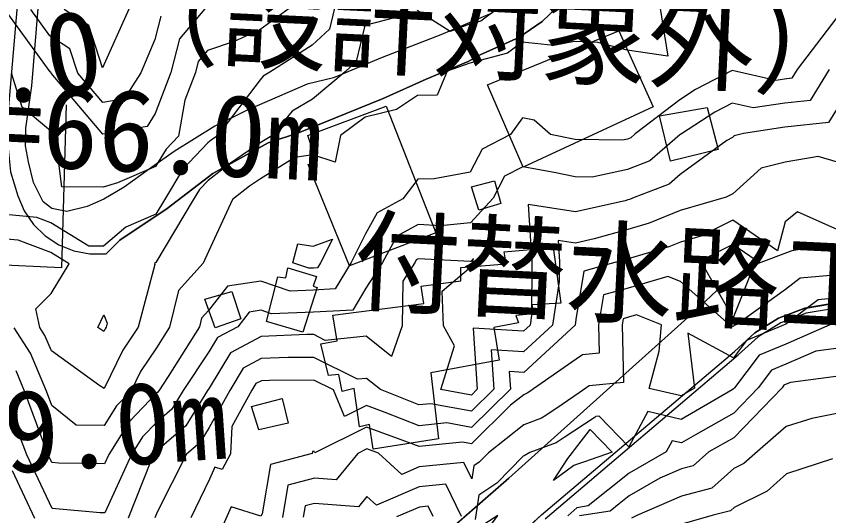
# Model space of a CAD drawing. Extents: x 42655 to 43811, y -141820 to -141156.
# Drawn here: x 43456.2 to 43535, y -141485.6 to -141437.2 of the extents above; entities that cross this region are included whole.
import ezdxf

# ---------------------------------------------------------------- set-up
doc = ezdxf.new("R2010")
doc.units = 0
for name, color, linetype in [('D-STR-HTXT', 7, 'Continuous'), ('ZE_HICN', 7, 'Continuous'), ('ZE_LWCN', 7, 'Continuous'), ('地形', 7, 'Continuous'), ('現況道路ﾊｯﾁ', 7, 'Continuous'), ('追加____', 7, 'Continuous')]:
    doc.layers.add(name, color=color, linetype=linetype)

msp = doc.modelspace()

# ---------------------------------------------------------------- linework, layer by layer
at = {"layer": 'D-STR-HTXT'}
msp.add_line((43460.61, -141461.583), (43394.093, -141458.563), dxfattribs=at)
at = {"layer": 'ZE_HICN'}
for points in [[(43474.526, -141436.499), (43472.063, -141439.405), (43471.233, -141442.677), (43469.707, -141446.65), (43468.916, -141447.886), (43464.628, -141448.656), (43459.615, -141442.732), (43459.586, -141442.642), (43459.511, -141442.594), (43455.143, -141436.59)], [(43535.809, -141437.344), (43531.962, -141442.389), (43531.44, -141443.229), (43530.749, -141443.302), (43529.895, -141443.435), (43525.657, -141442.482), (43522.121, -141444.305), (43520.582, -141445.303), (43516.269, -141448.626), (43515.826, -141449.009), (43515.512, -141449.131), (43515.013, -141449.238), (43510.424, -141449.162), (43508.047, -141448.665), (43506.458, -141447.303), (43505.326, -141447.062), (43504.154, -141448.684), (43501.4, -141450.087), (43500.263, -141452.331), (43496.764, -141452.961), (43495.178, -141452.993), (43493.716, -141454.896), (43491.221, -141456.259), (43490.115, -141458.311), (43488.708, -141461.082), (43487.155, -141463.637), (43485.052, -141463.753), (43482.799, -141463.839), (43479.96, -141462.896), (43476.722, -141463.378), (43474.885, -141465.718), (43474.2, -141466.479), (43473.991, -141467.315), (43470.972, -141472.105), (43470.047, -141473.496), (43469.956, -141473.644), (43469.835, -141473.748), (43467.204, -141476.47), (43465.193, -141479.682), (43464.779, -141480.584), (43460.366, -141480.523), (43459.69, -141480.461), (43459.331, -141479.709), (43459.038, -141478.929), (43457.04, -141473.557), (43456.209, -141471.564)], [(43525.771, -141466.478), (43527.998, -141460.896), (43525.737, -141459.342), (43522.576, -141460.922), (43525.771, -141466.478)], [(43535.927, -141462.282), (43532.268, -141462.604), (43530.846, -141463.678), (43526.107, -141467.068), (43525.858, -141467.171), (43525.775, -141467.282), (43525.387, -141467.071), (43520.666, -141462.903), (43519.437, -141462.422), (43515.581, -141463.556), (43513.183, -141464.221), (43512.71, -141467.131), (43512.773, -141469.857), (43511.139, -141470.016), (43510.525, -141470.447), (43506.398, -141473.324), (43506.043, -141473.571), (43505.791, -141473.736), (43505.723, -141473.78), (43505.453, -141473.881), (43504.169, -141474.896), (43500.387, -141478.635), (43499.523, -141478.473), (43495.301, -141478.913), (43494.526, -141478.606), (43490.203, -141477.039), (43485.185, -141479.517), (43485.126, -141479.378), (43484.954, -141479.379), (43484.935, -141479.588), (43480.895, -141480.638), (43480.067, -141485.431), (43479.955, -141485.638), (43477.083, -141484.732), (43476.038, -141487.067)], [(43535.991, -141475.682), (43533.375, -141476.187), (43530.909, -141476.969), (43528.111, -141479.384), (43526.797, -141480.552), (43525.84, -141481.02), (43523.684, -141482.945), (43520.764, -141483.722), (43516.43, -141485.602), (43515.887, -141485.847)]]:
    msp.add_lwpolyline(points, dxfattribs=at)
at = {"layer": 'ZE_LWCN'}
for points in [[(43487.085, -141436.439), (43486.612, -141438.475), (43484.94, -141440.026), (43480.829, -141442.631), (43480.175, -141443.009), (43479.868, -141443.381), (43475.74, -141448.818), (43475.14, -141449.224), (43474.808, -141449.479), (43472.381, -141452.043), (43470.59, -141455.005), (43469.753, -141456.41), (43466.843, -141457.654), (43464.679, -141459.494), (43463.26, -141459.484), (43459.58, -141457.227), (43458.215, -141456.715), (43454.488, -141456.347)], [(43482.697, -141436.46), (43479.845, -141438.543), (43477.375, -141439.651), (43474.766, -141440.548), (43473.884, -141441.59), (43473.611, -141442.666), (43472.582, -141445.343), (43471.948, -141448.836), (43470.757, -141450.094), (43469.731, -141451.79), (43466.038, -141453.346), (43464.652, -141453.769), (43460.642, -141453.747), (43460.035, -141448.893), (43459.538, -141448.314), (43456.814, -141446.032), (43455.754, -141442.75)], [(43518.653, -141436.29), (43519.432, -141441.079), (43515.471, -141440.513), (43512.619, -141439.769), (43510.379, -141439.667), (43508.364, -141440.058), (43505.291, -141439.737), (43503.883, -141440.81), (43500.213, -141441.751), (43498.036, -141442.55), (43497.039, -141444.855), (43495.139, -141444.896), (43493.093, -141446.249), (43490.061, -141446.999), (43487.659, -141448.762), (43487.144, -141451.368), (43484.99, -141450.661), (43483.237, -141450.908), (43479.913, -141452.977), (43478.862, -141453.689), (43477.186, -141454.974), (43474.858, -141460.018), (43474.35, -141461.15), (43471.965, -141463.799), (43471.084, -141467.328), (43469.814, -141469.343), (43468.271, -141471.622), (43467.358, -141473.509), (43465.95, -141474.965), (43464.762, -141476.863), (43462.033, -141476.839), (43459.664, -141474.927), (43459.151, -141473.547), (43457.61, -141469.85), (43456.019, -141467.4)], [(43470.242, -141437.221), (43469.673, -141439.465), (43468.308, -141442.691), (43466.691, -141445.217), (43464.614, -141445.59), (43462.184, -141442.72), (43461.432, -141440.384), (43459.495, -141439.132), (43457.637, -141436.579)], [(43467.152, -141436.534), (43464.598, -141442.222), (43463.278, -141438.126), (43460.861, -141436.563)], [(43503.066, -141436.363), (43501.299, -141437.71), (43500.195, -141437.993), (43498.296, -141438.69), (43495.1, -141436.648)], [(43494.666, -141436.932), (43490.019, -141438.106), (43489.209, -141441.591), (43488.125, -141442.597), (43484.965, -141445.267), (43483.002, -141446.401), (43481.024, -141448.793), (43479.897, -141449.495), (43477.001, -141451.457), (43474.826, -141453.126), (43474.006, -141453.991), (43473.401, -141454.992), (43469.775, -141461.078), (43469.718, -141461.103), (43469.636, -141461.172), (43469.683, -141461.285), (43468.057, -141467.343), (43466.554, -141469.563), (43464.745, -141473.299), (43464.319, -141473.009), (43459.639, -141469.642), (43459.012, -141468.137), (43458.526, -141467.388), (43458.117, -141465.57), (43459.613, -141464.076), (43461.373, -141461.212), (43459.594, -141460.121), (43456.408, -141458.924), (43454.499, -141458.736)], [(43535.084, -141442.374), (43533.223, -141445.368), (43530.76, -141445.627), (43527.714, -141446.102), (43525.672, -141445.643), (43523.968, -141446.521), (43520.757, -141448.605), (43520.599, -141448.721), (43517.687, -141451.242), (43515.526, -141452.08), (43512.089, -141452.814), (43510.441, -141452.787), (43508.404, -141452.361), (43505.349, -141451.797), (43503.577, -141452.699), (43502.486, -141454.854), (43500.286, -141457.232), (43497.384, -141457.525), (43495.199, -141457.407), (43493.123, -141458.541), (43491.761, -141461.068), (43490.14, -141463.579), (43488.861, -141465.683), (43485.062, -141465.893), (43480.993, -141466.049), (43479.973, -141465.71), (43478.811, -141465.883), (43477.701, -141467.297), (43475.75, -141468.338), (43474.904, -141469.74), (43472.413, -141473.485), (43471.317, -141475.276), (43469.848, -141476.536), (43468.458, -141477.974), (43467.396, -141479.671), (43464.802, -141485.325), (43464.364, -141485.319), (43459.711, -141484.895), (43457.237, -141479.719), (43455.219, -141474.348)], [(43535.851, -141446.148), (43535.006, -141447.507), (43530.771, -141447.953), (43526.765, -141448.577), (43525.869, -141448.801), (43525.688, -141448.963), (43525.141, -141449.248), (43520.617, -141452.548), (43519.548, -141453.474), (43516.156, -141454.79), (43515.692, -141454.976), (43515.54, -141455.021), (43515.297, -141455.089), (43510.457, -141456.152), (43505.883, -141455.465), (43506.222, -141460.999), (43506.202, -141466.211), (43506.055, -141467.163), (43505.424, -141467.742), (43500.543, -141467.441), (43500.94, -141473.35), (43500.365, -141473.918), (43497.408, -141473.366), (43498.736, -141469.144), (43497.679, -141467.202), (43497.542, -141463.842), (43500.306, -141461.501), (43500.475, -141461.232), (43500.463, -141461.027), (43500.57, -141460.702), (43500.304, -141460.99), (43500.275, -141460.993), (43495.214, -141460.72), (43495.026, -141460.823), (43494.902, -141461.053), (43493.728, -141462.871), (43493.646, -141467.222), (43492.613, -141470.184), (43490.162, -141468.218), (43486.199, -141468.618), (43485.073, -141468.057), (43484.416, -141468.06), (43479.985, -141468.231), (43476.992, -141469.828), (43474.921, -141473.262), (43474.78, -141473.474), (43472.678, -141476.909), (43469.861, -141479.325), (43469.712, -141479.479), (43469.599, -141479.661), (43469.262, -141480.395), (43467.091, -141485.835)], [(43535.876, -141451.369), (43533.997, -141450.815), (43530.787, -141451.355), (43528.48, -141451.933), (43525.714, -141454.417), (43525.079, -141454.747), (43520.633, -141456.05), (43517.601, -141457.266), (43515.554, -141457.874), (43512.268, -141458.793), (43510.472, -141459.188), (43508.774, -141458.933), (43508.9, -141460.987), (43508.893, -141462.921), (43508.238, -141467.152), (43505.433, -141469.73), (43502.289, -141469.536), (43502.545, -141473.342), (43500.373, -141475.49), (43496.422, -141474.753), (43495.281, -141474.872), (43491.546, -141473.394), (43490.181, -141472.299), (43489.339, -141472.384), (43485.083, -141470.266), (43482.603, -141470.278), (43479.995, -141470.378), (43478.234, -141471.318), (43476.94, -141473.463), (43474.939, -141477.071), (43474.039, -141478.542), (43472.752, -141479.646), (43469.889, -141485.25), (43469.661, -141485.823)], [(43535.907, -141457.901), (43532.001, -141456.157), (43530.815, -141457.141), (43530.049, -141459.943), (43525.726, -141456.972), (43522.627, -141458.521), (43520.648, -141459.1), (43519.511, -141459.557), (43515.567, -141460.727), (43514.738, -141460.959), (43511.266, -141461.922), (43510.507, -141466.594), (43510.422, -141467.142), (43505.443, -141471.718), (43504.036, -141471.631), (43504.15, -141473.334), (43500.38, -141477.062), (43497.973, -141476.613), (43495.291, -141476.892), (43492.017, -141475.597), (43490.193, -141474.936), (43488.076, -141475.981), (43486.984, -141473.416), (43485.094, -141472.475), (43480.79, -141472.495), (43480.006, -141472.525), (43479.476, -141472.808), (43479.087, -141473.453), (43477.148, -141476.949), (43476.999, -141479.626), (43476.193, -141481.125), (43475.48, -141480.9), (43474.963, -141482.056), (43473.153, -141485.807)], [(43484.606, -141461.63), (43483.038, -141461.109), (43483.524, -141459.281), (43485.032, -141459.492), (43486.908, -141458.815), (43485.75, -141461.096), (43485.449, -141461.591), (43485.042, -141461.613), (43484.606, -141461.63)], [(43535.938, -141464.507), (43533.996, -141464.678), (43530.862, -141467.045), (43527.065, -141468.618), (43525.789, -141470.318), (43521.377, -141467.923), (43522.016, -141473.25), (43520.718, -141474.006), (43517.605, -141473.271), (43518.578, -141469.671), (43518.824, -141467.102), (43516.39, -141466.149), (43515.594, -141466.383), (43515.099, -141466.52), (43515.002, -141467.12), (43515.131, -141472.686), (43511.794, -141473.009), (43510.807, -141473.703), (43509.16, -141474.847), (43507.58, -141475.883), (43507.16, -141476.158), (43505.467, -141476.787), (43502.026, -141479.507), (43501.14, -141480.413), (43500.608, -141480.769), (43500.404, -141482.049), (43499.629, -141480.447), (43495.31, -141480.88), (43493.617, -141481.601), (43491.359, -141479.558), (43490.213, -141479.142), (43489.353, -141479.567), (43487.252, -141482.136), (43485.139, -141481.984), (43482.573, -141482.65), (43482.035, -141485.765)], [(43464.718, -141467.747), (43464.151, -141467.361), (43464.711, -141466.16), (43465.041, -141466.961), (43464.935, -141467.357), (43464.837, -141467.503), (43464.718, -141467.747)], [(43535.365, -141467.024), (43530.871, -141468.989), (43528.272, -141470.066), (43525.895, -141473.231), (43525.803, -141473.326), (43525.66, -141473.406), (43520.729, -141476.28), (43517.49, -141475.515), (43515.654, -141478.941), (43512.751, -141475.974), (43512.45, -141476.003), (43512.385, -141476.048), (43512.278, -141476.123), (43509.37, -141478.03), (43508.597, -141478.537), (43506.035, -141479.488), (43505.481, -141479.795), (43505.392, -141479.845), (43502.841, -141482.453), (43501.1, -141483.619), (43500.726, -141485.961)], [(43535.961, -141469.383), (43533.792, -141469.66), (43530.88, -141470.933), (43529.479, -141471.514), (43528.197, -141473.221), (43525.815, -141475.687), (43522.098, -141477.763), (43520.74, -141478.554), (43519.848, -141478.344), (43519.268, -141479.426), (43515.666, -141481.482), (43513.618, -141483.125), (43511.703, -141484.661), (43510.593, -141484.836), (43509.718, -141485.633)], [(43535.974, -141472.098), (43531.313, -141472.692), (43530.889, -141472.877), (43530.686, -141472.962), (43530.5, -141473.21), (43525.826, -141478.049), (43523.395, -141479.406), (43521.869, -141480.768), (43520.752, -141481.065), (43518.653, -141481.976), (43515.676, -141483.675), (43514.717, -141484.444), (43513.821, -141485.163), (43510.871, -141485.628)], [(43508.336, -141482.196), (43509.723, -141480.065), (43510.18, -141479.469), (43510.367, -141479.225), (43511.882, -141477.248), (43514.037, -141479.45), (43511.335, -141480.387), (43510.573, -141480.65), (43510.311, -141480.741), (43508.336, -141482.196)], [(43535.382, -141480.112), (43530.931, -141481.565), (43529.042, -141483.244), (43525.858, -141484.801), (43525.498, -141485.122), (43523.826, -141485.567), (43520.777, -141486.414)], [(43458.02, -141485.878), (43455.878, -141481.266)], [(43499.403, -141485.682), (43497.897, -141482.566), (43495.319, -141482.824), (43491.173, -141484.59), (43490.235, -141483.741), (43489.421, -141484.737), (43485.15, -141484.429), (43484.25, -141484.663), (43484.062, -141485.755)], [(43496.653, -141485.695), (43496.164, -141484.685), (43495.328, -141484.768), (43493.112, -141485.712)], [(43502.163, -141486.666), (43502.926, -141485.575), (43501.591, -141486.468)]]:
    msp.add_lwpolyline(points, dxfattribs=at)
at = {"layer": '地形'}
msp.add_line((43461.077, -141445.814), (43460.61, -141461.583), dxfattribs=at)
for points in [[(43462.914, -141406.774), (43460.571, -141416.62), (43458.828, -141421.123), (43457.266, -141424.245), (43456.906, -141425.446), (43456.485, -141428.387), (43456.666, -141432.05), (43455.284, -141448.26), (43455.311, -141448.748), (43455.682, -141452.3), (43456.372, -141454.632)], [(43535.741, -141419.067), (43531.494, -141419.497), (43527.159, -141420.531), (43522.953, -141423.118), (43519.912, -141426.156), (43517, -141429.001), (43514.606, -141431.523), (43512.536, -141433.527), (43509.43, -141435.596), (43507.23, -141437.73), (43504.966, -141439.282), (43501.213, -141440.963), (43500.049, -141441.609), (43495.979, -141443.302), (43491.825, -141445.174), (43483.598, -141448.512), (43480.666, -141449.488), (43475.303, -141452.462), (43470.865, -141455.848), (43466.266, -141458.912), (43464.951, -141460.235)], [(43502.352, -141436.923), (43497.403, -141439.034), (43491.73, -141441.202), (43487.003, -141443.202), (43484.445, -141443.814), (43478.626, -141446.308), (43475.484, -141447.878), (43471.556, -141450.312), (43469.121, -141452.039), (43466.686, -141453.766), (43464.722, -141454.943), (43463.095, -141455.644), (43461.117, -141456.131), (43459.681, -141455.861), (43458.842, -141455.184), (43457.906, -141453.313), (43457.429, -141451.337), (43457.122, -141449.769), (43457.156, -141448.065), (43457.736, -141443.975), (43458.805, -141430.924)], [(43505.385, -141451.828), (43501.932, -141443.85), (43514.663, -141438.62), (43518.008, -141446.006), (43505.385, -141451.828)], [(43488.561, -141461.402), (43484.528, -141451.572), (43485.353, -141451.319), (43484.511, -141448.767), (43492.114, -141445.944), (43496.922, -141458.195), (43488.561, -141461.402)], [(43519.68, -141451.245), (43518.619, -141446.876), (43523.245, -141446.07), (43524.307, -141450.142), (43519.68, -141451.245)], [(43501.089, -141455.995), (43500.367, -141453.747), (43502.617, -141453.153), (43503.211, -141455.359), (43501.089, -141455.995)], [(43497.191, -141478.158), (43490.85, -141479.161), (43490.48, -141476.785), (43489.528, -141476.996), (43489, -141473.299), (43487.837, -141473.563), (43487.52, -141471.926), (43486.516, -141472.032), (43485.776, -141468.969), (43487.361, -141468.652), (43486.939, -141466.17), (43495.764, -141465.06), (43495.5, -141463.37), (43499.358, -141462.842), (43499.358, -141461.575), (43503.745, -141461.205), (43503.533, -141460.043), (43508.29, -141459.621), (43509.03, -141465.007), (43506.229, -141465.166), (43506.387, -141466.064), (43504.696, -141466.222), (43504.923, -141466.936), (43502.558, -141467.378), (43503.051, -141470.546), (43496.424, -141471.767), (43497.191, -141478.158)], [(43480.486, -141466.805), (43481.588, -141462.476), (43482.359, -141462.549), (43482.579, -141461.595), (43485.332, -141462.439), (43485.039, -141463.356), (43485.422, -141463.483), (43484.031, -141467.813), (43480.486, -141466.805)], [(43475.531, -141467.416), (43474.503, -141464.644), (43477.123, -141463.874), (43477.997, -141466.544), (43475.531, -141467.416)], [(43479.746, -141477.283), (43479.048, -141475.016), (43482.016, -141474.26), (43482.598, -141476.644), (43479.746, -141477.283)]]:
    msp.add_lwpolyline(points, dxfattribs=at)
at = {"layer": '現況道路ﾊｯﾁ'}
msp.add_line((43456.372, -141454.632), (43456.372, -141454.632), dxfattribs=at)
for points in [[(43464.951, -141460.235), (43464.951, -141460.235), (43466.266, -141458.912), (43470.865, -141455.848), (43475.303, -141452.462), (43480.666, -141449.488), (43483.598, -141448.512), (43491.825, -141445.174), (43495.979, -141443.302), (43500.049, -141441.609), (43501.213, -141440.963), (43504.966, -141439.282), (43507.23, -141437.73), (43509.43, -141435.596), (43512.536, -141433.527), (43514.606, -141431.523), (43517, -141429.001), (43519.912, -141426.156), (43522.953, -141423.118), (43527.159, -141420.531), (43531.494, -141419.497), (43535.741, -141419.067)], [(43502.352, -141436.923), (43497.403, -141439.034), (43491.73, -141441.202), (43487.003, -141443.202), (43484.445, -141443.814), (43478.626, -141446.308), (43475.484, -141447.878), (43471.556, -141450.312), (43469.121, -141452.039), (43466.686, -141453.766), (43464.722, -141454.943), (43463.095, -141455.644), (43461.117, -141456.131), (43459.681, -141455.861), (43458.842, -141455.184), (43457.906, -141453.313), (43457.429, -141451.337), (43457.122, -141449.769), (43457.156, -141448.065), (43457.736, -141443.975), (43458.805, -141430.924)], [(43455.682, -141452.3), (43456.372, -141454.632)], [(43456.372, -141454.632), (43456.999, -141456.083), (43457.895, -141457.386), (43459.027, -141458.49), (43460.35, -141459.355), (43461.817, -141459.947), (43463.37, -141460.244), (43464.951, -141460.235)], [(43456.372, -141454.632), (43456.999, -141456.083), (43457.895, -141457.386), (43459.027, -141458.49), (43460.35, -141459.355), (43461.817, -141459.947), (43463.37, -141460.244), (43464.951, -141460.235)], [(43542.578, -141460.419), (43538.923, -141459.51), (43535.16, -141459.348), (43531.44, -141459.939), (43527.912, -141461.26), (43524.719, -141463.258), (43521.988, -141465.853)], [(43525.876, -141469.698), (43527.856, -141467.886), (43530.141, -141466.479), (43532.651, -141465.527), (43535.295, -141465.065), (43537.979, -141465.108), (43540.606, -141465.657)], [(43521.988, -141465.853), (43521.988, -141465.853), (43503.992, -141481.955), (43466.317, -141514.873), (43466.317, -141514.873)], [(43469.473, -141519.991), (43469.473, -141519.991), (43507.18, -141485.538), (43525.876, -141469.698), (43525.876, -141469.698)]]:
    msp.add_lwpolyline(points, dxfattribs=at)
at = {"layer": '追加____'}
for p, q in [((43503.992, -141481.955), (43521.988, -141465.853)), ((43507.18, -141485.538), (43525.876, -141469.698)), ((43507.511, -141485.913), (43526.247, -141470.033)), ((43465.929, -141515.205), (43503.992, -141481.955)), ((43469.473, -141519.991), (43507.18, -141485.538))]:
    msp.add_line(p, q, dxfattribs=at)
for points in [[(43542.578, -141460.419), (43538.923, -141459.51), (43535.16, -141459.348), (43531.44, -141459.939), (43527.912, -141461.26), (43524.719, -141463.258), (43521.988, -141465.853)], [(43540.696, -141465.685), (43538.056, -141465.117), (43535.357, -141465.06), (43532.696, -141465.514), (43530.169, -141466.465), (43527.868, -141467.876), (43525.876, -141469.698)], [(43540.544, -141466.161), (43537.998, -141465.614), (43535.394, -141465.558), (43532.827, -141465.997), (43530.389, -141466.914), (43528.169, -141468.276), (43526.247, -141470.033)]]:
    msp.add_lwpolyline(points, dxfattribs=at)

# ---------------------------------------------------------------- texts
at = {"layer": 'D-STR-HTXT'}
for s, height, rotation, p in [('（設計対象外）', 7.9662, 357.22432, (43465.578, -141440.747)), ('付替水路工 5.0×2.0', 7.96621, 8.88319, (43365.695, -141459.745)), ('L=66.0m', 7.9662, 357.22432, (43447.786, -141451.323)), ('付替水路工 5.0×2.0', 7.96621, 357.22432, (43488.761, -141464.843)), ('床版橋 W=3.0m L=9.0m', 7.96621, 3.89574, (43370.163, -141487.316))]:
    msp.add_text(s, height=height, rotation=rotation, dxfattribs=at).set_placement(p)

doc.saveas('drawing.dxf')
